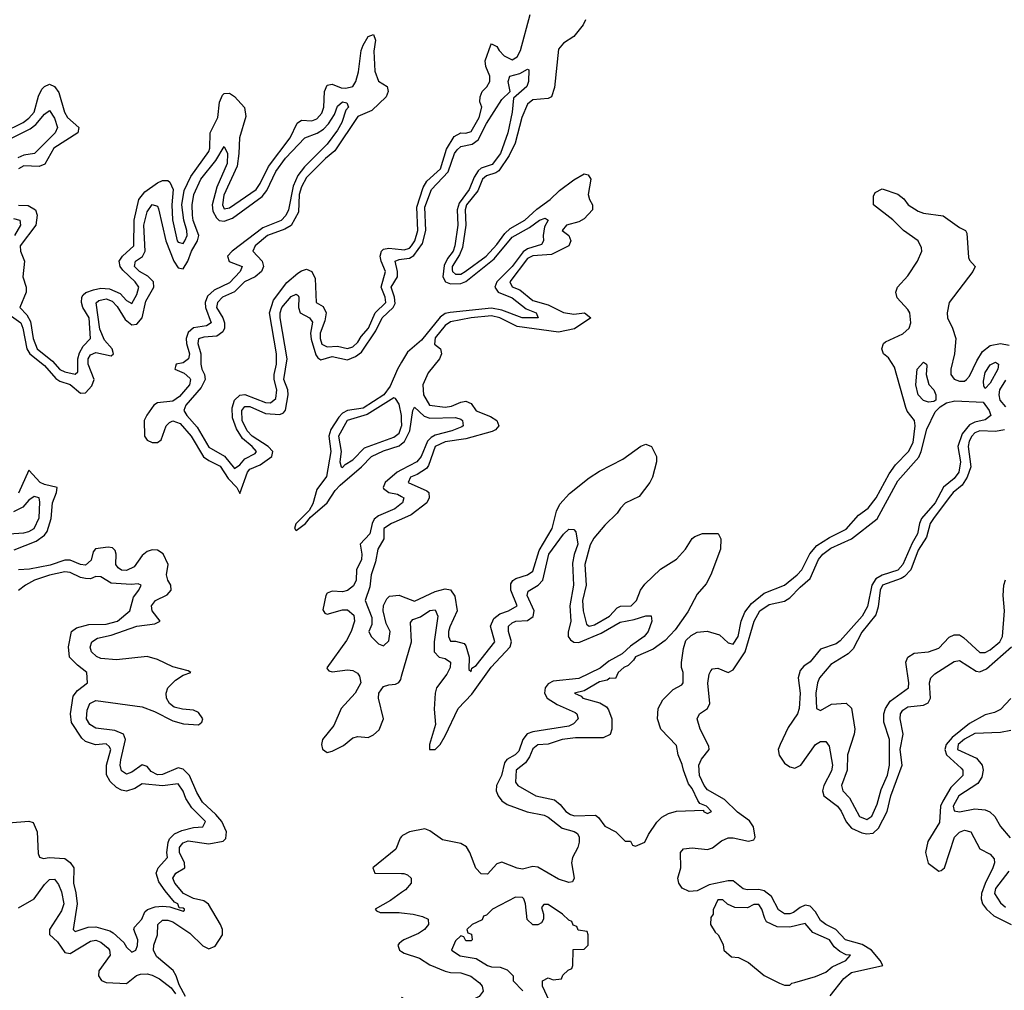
# Model space of a CAD drawing. Header units: inches. Extents: x 2710684 to 2828758, y 857022 to 965663.
# Tile 262 of 316: x 2778514 to 2782345, y 881934 to 885710. Entities that reach past the tile are written whole.
import ezdxf

# ---------------------------------------------------------------- set-up
doc = ezdxf.new("R2010")
doc.units = ezdxf.units.IN
doc.header["$MEASUREMENT"] = 0
doc.layers.add('C7878', color=7, linetype='Continuous')
doc.layers.add('C7888', color=7, linetype='Continuous')

msp = doc.modelspace()

# ---------------------------------------------------------------- linework, layer by layer
at = {"layer": 'C7878', "color": 4}
for points, elevation in [([(2778510, 884988.9), (2778547.5, 884987.5), (2778574.9, 884970), (2778582, 884950), (2778576.4, 884910), (2778516.4, 884830), (2778517.1, 884810), (2778532.4, 884770), (2778526, 884710), (2778538.9, 884670), (2778538.9, 884650), (2778514.9, 884590), (2778541.4, 884561.4), (2778556.2, 884536.2), (2778566.2, 884470), (2778581.7, 884430), (2778641.1, 884381.1), (2778670, 884348.9), (2778690, 884339.5), (2778729.3, 884330.7), (2778739.6, 884340.4), (2778739.7, 884390), (2778746.2, 884413.8), (2778760.5, 884439.5), (2778789.5, 884470), (2778784.2, 884550), (2778759.7, 884590), (2778754.3, 884610), (2778755.6, 884630), (2778760.7, 884639.3), (2778771.1, 884648.9), (2778800.9, 884659.1), (2778830, 884665.3), (2778863.4, 884663.4), (2778904.7, 884644.7), (2778930, 884617.3), (2778950, 884606), (2778970, 884641), (2778977, 884670), (2778963.7, 884690), (2778914.9, 884734.9), (2778905.1, 884750), (2778901.6, 884770), (2778913.6, 884790), (2778958, 884830), (2778959.8, 884930), (2778978, 885010), (2779000.3, 885039.7), (2779050, 885075.5), (2779070, 885084.9), (2779090, 885084), (2779098, 885078), (2779110.7, 885050), (2779105.7, 884990), (2779108.9, 884931.1), (2779127.2, 884850), (2779130, 884844), (2779150, 884839.1), (2779156.9, 884850), (2779165.6, 884870), (2779164.2, 884890), (2779153.1, 884930), (2779145.1, 884990), (2779154.5, 885045.5), (2779180, 885100), (2779250, 885197.3), (2779254.2, 885210), (2779254.7, 885270), (2779284.7, 885330), (2779291.5, 885388.5), (2779303.6, 885416.4), (2779310, 885422.8), (2779330, 885424), (2779350, 885410.7), (2779388.3, 885368.3), (2779394, 885334), (2779369.1, 885250), (2779367.2, 885190), (2779359.7, 885140.3), (2779307.6, 885027.6), (2779303.1, 884990), (2779310, 884974), (2779330, 884977.6), (2779433.7, 885050), (2779450, 885072.7), (2779481.6, 885138.4), (2779566.3, 885250), (2779593.1, 885306.9), (2779610, 885319.1), (2779650, 885316.4), (2779670, 885324.9), (2779690, 885346), (2779696.9, 885370), (2779699.6, 885430), (2779710, 885454.8), (2779730, 885459.1), (2779765.2, 885445.2), (2779783.4, 885443.4), (2779810, 885450.6), (2779822.4, 885470), (2779832.4, 885507.6), (2779842.4, 885590), (2779850, 885611.3), (2779870, 885644.7), (2779890, 885652), (2779898.8, 885630), (2779892.3, 885587.7), (2779895.3, 885510), (2779910, 885470.7), (2779944, 885450), (2779948, 885430), (2779939.3, 885410), (2779883.6, 885356.4), (2779830, 885333.3), (2779740.2, 885199.8), (2779704.2, 885170), (2779630, 885095.4), (2779610, 885059.5), (2779601.2, 885030), (2779598.5, 884961.5), (2779570.3, 884909.7), (2779545.6, 884894.4), (2779478, 884870), (2779430.4, 884830), (2779420.5, 884810), (2779458, 884770), (2779462.4, 884750), (2779454.9, 884730), (2779430.3, 884709.7), (2779388.5, 884690), (2779349.3, 884650.7), (2779303, 884630), (2779283.7, 884610), (2779280.3, 884590), (2779304.6, 884550), (2779310.4, 884530), (2779310.4, 884510), (2779304.6, 884495.4), (2779281.1, 884478.9), (2779230, 884475.1), (2779210, 884468), (2779207.2, 884450), (2779218.7, 884410), (2779218.4, 884370), (2779222.4, 884350), (2779233, 884330), (2779235.5, 884310), (2779220.5, 884279.5), (2779160.5, 884210), (2779153, 884190), (2779164.4, 884170), (2779204.2, 884124.2), (2779250, 884046.7), (2779311.3, 884011.3), (2779350, 883963.8), (2779370, 883978), (2779390, 884001.3), (2779430, 884022), (2779435.6, 884030), (2779418.4, 884050), (2779380.7, 884080.7), (2779357.8, 884117.8), (2779341.4, 884161.4), (2779340.3, 884199.7), (2779349.7, 884230.3), (2779371, 884249), (2779390, 884252.2), (2779470, 884220.3), (2779490, 884219.3), (2779510, 884236), (2779514, 884270), (2779504.2, 884310), (2779504.2, 884330), (2779513.5, 884370), (2779513.5, 884410), (2779486, 884570), (2779501.8, 884618.2), (2779553.1, 884686.9), (2779596.6, 884723.4), (2779610, 884733.4), (2779630, 884739.1), (2779650, 884730.7), (2779663.1, 884703.1), (2779667.3, 884610), (2779694.2, 884594.2), (2779706.4, 884570), (2779701.2, 884538.8), (2779683.2, 884490), (2779683.2, 884470), (2779690, 884448.2), (2779710, 884437.6), (2779750, 884440.3), (2779790, 884430.4), (2779810, 884437), (2779830, 884454.9), (2779842.5, 884477.5), (2779870.8, 884510), (2779897.3, 884570), (2779938, 884610), (2779936.4, 884630), (2779919.8, 884670), (2779936.9, 884730), (2779919.8, 884770), (2779916.9, 884790), (2779922, 884810), (2779930, 884817.1), (2779950, 884821.7), (2780000, 884816.3)], 8), ([(2778368, 885232), (2778527, 885310), (2778550, 885326.3), (2778570, 885350.7), (2778586.9, 885413.1), (2778599.7, 885440.3), (2778610, 885450.7), (2778630, 885459.1), (2778650, 885450.7), (2778666.4, 885426.4), (2778687.9, 885350), (2778699.5, 885330), (2778744, 885290), (2778740.7, 885270), (2778647, 885210), (2778611.5, 885148.5), (2778590, 885138.9), (2778530, 885141.1), (2778510, 885129.7)], 8), ([(2778463.6, 884570), (2778518.2, 884530), (2778526.7, 884510), (2778541.8, 884430), (2778553.2, 884410), (2778610, 884364.2), (2778654.4, 884314.4), (2778670, 884303.8), (2778710.8, 884290.8), (2778750, 884257.4), (2778770, 884258.9), (2778794.6, 884285.4), (2778803.5, 884310), (2778780.7, 884370), (2778780.8, 884390), (2778790, 884406.7), (2778810, 884415.5), (2778870, 884402.6), (2778878.7, 884410), (2778873.7, 884430), (2778843.7, 884463.7), (2778825.6, 884505.6), (2778811.2, 884608.8), (2778822.2, 884617.8), (2778850, 884623.9), (2778874.3, 884614.3), (2778893.7, 884593.7), (2778923.9, 884543.9), (2778950, 884522.8), (2778970, 884526), (2778990.5, 884549.5), (2779005.3, 884614.7), (2779036.1, 884670), (2779034.8, 884690), (2779012.5, 884712.5), (2778979.6, 884730), (2778960.4, 884750), (2778964.2, 884770), (2778991.4, 884788.6), (2779002.4, 884810), (2778996.8, 884910), (2779010, 884962), (2779030, 884990.4), (2779050, 884984), (2779054.3, 884974.3), (2779082.2, 884850), (2779113.8, 884770), (2779130, 884744.2), (2779150, 884741.1), (2779168.5, 884770), (2779182, 884810), (2779205.6, 884850), (2779210.8, 884870), (2779189.3, 884929.3), (2779186, 884950), (2779184.5, 884990), (2779191.6, 885030), (2779218.8, 885090), (2779277.2, 885162.8), (2779310, 885216), (2779323, 885190), (2779320.8, 885150), (2779281.2, 885058.8), (2779262.3, 884990), (2779265.5, 884965.5), (2779279.2, 884939.2), (2779290, 884929.2), (2779310, 884926.5), (2779341.6, 884938.4), (2779457.4, 885022.6), (2779474.9, 885045.1), (2779510, 885119.5), (2779548.2, 885171.8), (2779623.6, 885250), (2779671.7, 885268.3), (2779695.5, 885284.5), (2779715.8, 885304.2), (2779738.9, 885341.1), (2779750, 885373.4), (2779769.8, 885390.2), (2779786.4, 885386.4), (2779793, 885370), (2779782.6, 885357.4), (2779766.7, 885310), (2779750, 885279.6), (2779710, 885225.4), (2779622.5, 885137.5), (2779596.7, 885103.3), (2779577.6, 885062.4), (2779559.3, 884970), (2779550, 884948.3), (2779530.7, 884929.3), (2779460.1, 884899.9), (2779340.3, 884810), (2779322.3, 884790), (2779329.3, 884769.3), (2779379.1, 884750), (2779372.4, 884730), (2779330, 884686.4), (2779270, 884657.2), (2779245, 884635), (2779235.6, 884610), (2779237.1, 884590), (2779258.7, 884530), (2779240.8, 884519.2), (2779190, 884511.8), (2779170, 884492.8), (2779162.3, 884470), (2779162.9, 884450), (2779175, 884410), (2779170.2, 884390), (2779150, 884375.4), (2779122.8, 884370), (2779119.8, 884360.2), (2779117.3, 884350), (2779154.5, 884334.5), (2779175.6, 884315.6), (2779178.9, 884310), (2779174.9, 884290), (2779135.4, 884244.6), (2779110, 884225.6), (2779050, 884219.3), (2779036.5, 884210), (2779008.3, 884171.7), (2778998.9, 884150), (2778999.6, 884090), (2779010, 884074.4), (2779030, 884064.4), (2779050, 884064.4), (2779064.5, 884075.5), (2779083.9, 884130), (2779096.6, 884143.4), (2779110, 884149.1), (2779138.4, 884138.4), (2779181.6, 884090), (2779229.5, 884009.5), (2779250, 883994.4), (2779293.6, 883973.6), (2779325.1, 883925.1), (2779359.1, 883890), (2779370, 883866), (2779399.8, 883950), (2779410, 883961.7), (2779450, 883978.2), (2779494.7, 884010), (2779498.9, 884030), (2779480.4, 884050), (2779418, 884090), (2779398.5, 884110), (2779380.2, 884150), (2779378.7, 884190), (2779390, 884204.6), (2779410, 884205), (2779470, 884178.5), (2779526, 884174), (2779539.8, 884180.2), (2779548.6, 884191.4), (2779558.9, 884250), (2779557.4, 884270), (2779542.3, 884310), (2779554.4, 884390), (2779527.2, 884550), (2779527.1, 884570), (2779533.5, 884590), (2779570, 884633.7), (2779590, 884642), (2779597, 884637), (2779600.5, 884630), (2779598.5, 884590), (2779604.9, 884570), (2779642, 884550), (2779653, 884533), (2779645.8, 884490), (2779647.4, 884467.4), (2779666.5, 884406.5), (2779674.1, 884394.1), (2779686.1, 884386.1), (2779730, 884399.3), (2779790, 884387.3), (2779820.5, 884399.5), (2779843.6, 884416.4), (2779900.2, 884499.8), (2779923.7, 884550), (2779967.7, 884590), (2779974.5, 884605.5), (2779972.4, 884630), (2779959.8, 884670), (2779983.5, 884710), (2779983.8, 884730), (2779974.5, 884770), (2779990, 884776.9), (2780000, 884778.3)], 4), ([(2778390, 885203.5), (2778554.2, 885285.8), (2778577.4, 885302.6), (2778610, 885342.4), (2778630, 885357.3), (2778650, 885327.3), (2778661.1, 885290), (2778652, 885270), (2778571, 885189), (2778530, 885183.5), (2778507.4, 885172.6)], 4), ([(2778490, 884936.9), (2778514.9, 884930), (2778517.4, 884910), (2778493.8, 884870)], 4), ([(2780000, 884377.1), (2779984.2, 884350), (2779955.4, 884284.6), (2779930.2, 884250), (2779850, 884198.4), (2779790, 884189.8), (2779770, 884179.8), (2779756, 884164), (2779725, 884115), (2779716.8, 884090), (2779724.7, 884030), (2779707.4, 883932.6), (2779670, 883882.4), (2779654.1, 883825.9), (2779640, 883800), (2779588.5, 883748.5), (2779583.8, 883730), (2779590, 883723), (2779626.6, 883750), (2779645.6, 883774.4), (2779709.7, 883830), (2779742, 883878), (2779761.4, 883898.6), (2779843.5, 883970), (2779882.6, 884010), (2779930, 884032.7), (2779990, 884052.1), (2780000, 884060)], 4), ([(2780000, 884154.7), (2779999.8, 884170), (2779990, 884214), (2779975.6, 884235.6), (2779970, 884238.4), (2779866.2, 884173.8), (2779787.7, 884150), (2779754.4, 884090), (2779764.9, 884030), (2779759.1, 883990), (2779764.7, 883970), (2779770, 883968.2), (2779780.5, 883979.5), (2779810, 883997.1), (2779856, 884044), (2779970, 884085.3), (2779990, 884101.6), (2780000, 884128.9)], 8), ([(2778493.1, 883646.9), (2778578.6, 883681.4), (2778610, 883704), (2778620.7, 883719.3), (2778636.5, 883770), (2778641.2, 883830), (2778657.4, 883870), (2778659.3, 883890), (2778610, 883901.4), (2778593.6, 883910), (2778550, 883958), (2778510, 883868)], 4), ([(2780000, 883959), (2779982.6, 883950), (2779936.5, 883910), (2779927.6, 883890), (2779930, 883885.5), (2779950, 883870.3), (2779983.9, 883863.9), (2780000, 883854.7)], 4), ([(2778433.2, 883706.8), (2778530, 883714), (2778550, 883719.1), (2778570, 883730.8), (2778590, 883772), (2778593, 883833), (2778589.2, 883849.2), (2778570, 883855.1), (2778550, 883841.2), (2778526.3, 883813.7), (2778490, 883795.1)], 8), ([(2780000, 883827.5), (2779973.6, 883806.4), (2779910, 883779.8), (2779893.4, 883766.6), (2779884.9, 883750), (2779875.8, 883710), (2779838.3, 883670), (2779845.8, 883630), (2779843.6, 883610), (2779823.9, 883570), (2779822.8, 883530), (2779812.2, 883507.8), (2779790, 883489.7), (2779770, 883483.9), (2779730, 883487.1), (2779710, 883478.7), (2779704.7, 883470), (2779693.5, 883413.5), (2779701.4, 883401.4), (2779710, 883397.4), (2779770, 883414.4), (2779790, 883413.6), (2779813.8, 883393.8), (2779816.2, 883370), (2779803.2, 883330), (2779785.2, 883294.8), (2779708.5, 883188.5), (2779710, 883184.7), (2779716.3, 883176.3), (2779730, 883172.7), (2779790, 883180.8), (2779810, 883178.3), (2779828.1, 883168.1), (2779836.5, 883156.5), (2779840.8, 883130), (2779819.6, 883090), (2779764.4, 883030), (2779736.3, 882963.7), (2779692.7, 882910), (2779688.2, 882890), (2779691.7, 882871.7), (2779710, 882859.6), (2779730, 882863.6), (2779773.6, 882886.4), (2779810, 882915.8), (2779830, 882921.3), (2779870, 882917.6), (2779890, 882927.2), (2779912.3, 882947.7), (2779929.7, 882990), (2779909.8, 883069.8), (2779911, 883090), (2779930, 883115.3), (2779950, 883122.4), (2779975.5, 883124.5), (2779988.6, 883131.4), (2779996.5, 883143.5), (2780000, 883155.7)], 4), ([(2780000, 883767.1), (2779961, 883750), (2779931, 883730), (2779930.8, 883690), (2779907.3, 883650), (2779898.8, 883601.2), (2779882, 883550), (2779876.3, 883503.7), (2779858, 883450), (2779883.6, 883383.6), (2779883.6, 883356.4), (2779872, 883330), (2779882, 883310), (2779910, 883282), (2779930, 883274), (2779950, 883294), (2779955.3, 883330), (2779940.4, 883360.4), (2779928, 883410), (2779929, 883431), (2779942.7, 883457.3), (2779953.2, 883466.8), (2779990, 883471), (2780000, 883467.1)], 8), ([(2779159.7, 881910), (2779134.5, 881954.5), (2779123.1, 881990), (2779111.2, 882011.2), (2779045.7, 882065.7), (2779034, 882090), (2779035.6, 882110), (2779049.8, 882150), (2779051.3, 882190), (2779070, 882206), (2779090, 882206.9), (2779110, 882200.7), (2779175.7, 882155.7), (2779226.2, 882106.2), (2779250, 882095.6), (2779274.8, 882105.2), (2779303.5, 882150), (2779303.1, 882170), (2779295.1, 882190), (2779248.3, 882268.3), (2779230, 882281.4), (2779190, 882290.7), (2779151.1, 882310), (2779118, 882350), (2779109.8, 882370), (2779120.9, 882390), (2779156.3, 882410), (2779154.8, 882430), (2779135.8, 882470), (2779136.1, 882490), (2779141.6, 882498.4), (2779150, 882507.6), (2779170, 882514.7), (2779250, 882503.5), (2779306.2, 882513.8), (2779315.5, 882524.5), (2779318.2, 882550), (2779300.3, 882590), (2779277.6, 882617.6), (2779225.3, 882665.3), (2779202.8, 882702.8), (2779175.1, 882770), (2779150, 882794), (2779130, 882799.3), (2779070, 882773.5), (2779050, 882771.8), (2779025.3, 882785.3), (2779010, 882804.2), (2778990, 882811.3), (2778950, 882782.6), (2778930, 882774.7), (2778910, 882787.3), (2778905.3, 882810), (2778907, 882830), (2778925.3, 882910), (2778917.4, 882930), (2778884.1, 882944.1), (2778810, 882953.7), (2778787.4, 882967.4), (2778774, 882990), (2778776.3, 883023.7), (2778786.3, 883050), (2778810, 883060.9), (2778990, 883037.2), (2779038.9, 883018.9), (2779110, 882982.8), (2779151, 882970), (2779210, 882966), (2779222.8, 882977.2), (2779226, 882990), (2779210, 883015), (2779190, 883023.1), (2779147, 883027), (2779115.6, 883035.5), (2779096.9, 883050), (2779085.6, 883070), (2779083.8, 883090), (2779090.9, 883110), (2779120, 883140), (2779150, 883159.3), (2779179.3, 883170), (2779170, 883177), (2779110, 883191.9), (2779050, 883221.4), (2779010, 883231.9), (2778890, 883219.3), (2778830, 883225.3), (2778813, 883233), (2778793.6, 883250), (2778788.3, 883268.3), (2778794.5, 883290), (2778816.8, 883303.2), (2778870, 883315.4), (2778970, 883350.2), (2779040.1, 883359.9), (2779060.9, 883370), (2779029.8, 883409.8), (2779027.1, 883430), (2779042.4, 883450), (2779088, 883472), (2779103.5, 883490), (2779101.4, 883510), (2779089.8, 883530), (2779085.6, 883550), (2779091.6, 883590), (2779072, 883632), (2779050, 883646.3), (2779030, 883647.3), (2779010, 883640.7), (2778990, 883625.4), (2778958.9, 883581.1), (2778930, 883567), (2778910, 883568.7), (2778897.4, 883577.4), (2778888.3, 883590), (2778889.8, 883630), (2778885.3, 883645.3), (2778875, 883655), (2778857.8, 883657.8), (2778808.4, 883651.6), (2778800.4, 883639.6), (2778792.4, 883607.6), (2778770, 883587.7), (2778750, 883589.8), (2778710, 883607.1), (2778690, 883607), (2778632.7, 883587.3), (2778551.9, 883571.9), (2778510, 883569.7)], 4), ([(2778470, 882584.7), (2778550, 882591.3), (2778566, 882586), (2778582, 882550), (2778586, 882466), (2778591.6, 882451.6), (2778606.4, 882446.4), (2778629, 882451), (2778690, 882446.8), (2778710.7, 882430.7), (2778724, 882410), (2778723, 882350), (2778733, 882313), (2778738, 882270), (2778722, 882170), (2778730, 882162), (2778780.9, 882179.1), (2778810, 882180.7), (2778864.5, 882164.5), (2778878, 882158), (2778919.8, 882119.8), (2778930, 882102), (2778950, 882082), (2778966, 882090), (2778972.5, 882107.5), (2778973.2, 882130), (2778958, 882170), (2778960.4, 882179.6), (2778988.7, 882210), (2779001.2, 882238.8), (2779011.6, 882248.4), (2779041.2, 882258.8), (2779070, 882260.5), (2779098, 882258), (2779150, 882242), (2779154.6, 882245.4), (2779155.3, 882250), (2779150, 882252.7), (2779134.6, 882254.6), (2779128.7, 882270), (2779116.6, 882276.6), (2779080.5, 882320.5), (2779055.9, 882355.9), (2779045.2, 882390), (2779053.2, 882410), (2779089.2, 882450), (2779086.6, 882470), (2779091.2, 882508.8), (2779097.2, 882522.8), (2779116.9, 882543.1), (2779144.5, 882555.5), (2779190, 882567.7), (2779226, 882570), (2779237.2, 882590), (2779183.6, 882643.6), (2779160.5, 882680.5), (2779150, 882708.7), (2779130, 882737.2), (2779070, 882729.3), (2778990, 882737.2), (2778961.4, 882718.6), (2778930, 882709), (2778910, 882712.3), (2778890, 882722.7), (2778865.8, 882745.8), (2778851.5, 882771.5), (2778851.5, 882810), (2778869, 882870), (2778862, 882882), (2778850, 882892.3), (2778809.3, 882889.3), (2778770, 882901.2), (2778755.3, 882915.3), (2778715.3, 882975.3), (2778712, 883010), (2778722, 883078), (2778739.5, 883100.5), (2778778, 883130), (2778775.3, 883170), (2778738.6, 883198.6), (2778708, 883230), (2778704, 883270), (2778715.3, 883330), (2778735.5, 883344.5), (2778783.3, 883356.7), (2778850, 883358), (2778894, 883370), (2778942, 883410), (2778957.2, 883462.8), (2778978, 883490), (2778986, 883510), (2778975.3, 883515.3), (2778947.3, 883512.7), (2778870, 883517.2), (2778830, 883542), (2778810, 883544), (2778790, 883535.1), (2778770, 883536.2), (2778750, 883539.5), (2778710, 883559.6), (2778690, 883561.6), (2778630, 883549.5), (2778571.3, 883530), (2778536, 883510), (2778510, 883488.7)], 8), ([(2780000, 882532.4), (2779994.5, 882525.5), (2779977.6, 882482.4), (2779888.2, 882410), (2779896, 882390), (2780000, 882388.2)], 4), ([(2778510, 882255.2), (2778570.6, 882289.4), (2778610, 882344.9), (2778630, 882364.9), (2778650, 882366), (2778665.1, 882345.1), (2778676.8, 882316.8), (2778685.4, 882270), (2778676.8, 882243.2), (2778630.3, 882170), (2778630.3, 882150.3), (2778661.7, 882121.7), (2778690, 882081.1), (2778710, 882076.5), (2778790, 882125.4), (2778810, 882128.3), (2778830, 882121.6), (2778858, 882098), (2778863.6, 882090), (2778866, 882070), (2778821.3, 882010), (2778820.2, 881990), (2778832.3, 881972.3), (2778850, 881963.6), (2778930, 881959.6), (2778969, 881991), (2778983.4, 881996.6), (2779010, 881997.8), (2779030, 881992.6), (2779057.8, 881977.8), (2779103.4, 881943.4), (2779120.3, 881920.3)], 4), ([(2780000, 882314.5), (2779956.8, 882283.2), (2779897.3, 882250), (2779902.8, 882242.8), (2779916.3, 882236.3), (2779990, 882236.2), (2780000, 882235.1)], 4), ([(2780000, 882123.8), (2779990, 882116.3), (2779985.2, 882110), (2779992, 882090), (2780000, 882084.7)], 4)]:
    msp.add_lwpolyline(points, dxfattribs=dict(at, elevation=elevation))
at = {"layer": 'C7888', "color": 4}
for points, elevation in [([(2780000, 884816.3), (2780010, 884815.2), (2780030, 884821.5), (2780038.5, 884830), (2780051.6, 884850), (2780062.8, 884890), (2780059.4, 884980.6), (2780083.4, 885056.6), (2780098.6, 885081.4), (2780151.8, 885130), (2780174.2, 885205.8), (2780203.8, 885256.2), (2780230, 885270.4), (2780250, 885268.9), (2780270, 885274.4), (2780302.3, 885330), (2780312.3, 885370), (2780304, 885390), (2780306, 885410), (2780313.2, 885430), (2780331.4, 885448.6), (2780343.7, 885470), (2780343.7, 885490), (2780327.3, 885527.3), (2780325.1, 885550), (2780347.2, 885612.8), (2780350, 885616), (2780370, 885606), (2780379.1, 885590), (2780399.3, 885570), (2780430, 885554.4), (2780450, 885566), (2780462.6, 885590), (2780500.7, 885730)], 8), ([(2780716, 885710), (2780706, 885690), (2780670, 885644), (2780630, 885619.3), (2780610, 885595.3), (2780594.4, 885445.6), (2780582.8, 885410), (2780570, 885402.9), (2780510, 885398.5), (2780490, 885381.6), (2780468.1, 885330), (2780441.3, 885230), (2780418.3, 885181.7), (2780377.6, 885122.4), (2780366, 885114), (2780330, 885102.7), (2780314.6, 885090), (2780296.3, 885043.7), (2780252.7, 884990), (2780247, 884970), (2780250.2, 884910), (2780236.2, 884823.8), (2780224.8, 884795.2), (2780196.9, 884750), (2780197.2, 884737.2), (2780198, 884730), (2780210, 884720.3), (2780230, 884720.2), (2780247.6, 884730), (2780328.4, 884790), (2780370, 884834.9), (2780401.4, 884878.6), (2780422.1, 884897.9), (2780478.9, 884930), (2780526.6, 884973.4), (2780578.4, 885010), (2780614.7, 885045.3), (2780670, 885087.3), (2780710, 885110.7), (2780726, 885106), (2780736, 885090), (2780725.5, 885030), (2780730.8, 885010), (2780742.8, 884990), (2780742.8, 884970), (2780710, 884935.1), (2780690, 884923.7), (2780642, 884910), (2780624.7, 884890), (2780651, 884870), (2780658.8, 884850), (2780651, 884830), (2780583.7, 884796.3), (2780510, 884790.7), (2780490, 884781), (2780421.1, 884690), (2780430.3, 884670.3), (2780459.3, 884659.3), (2780510, 884617.8), (2780570, 884600.3), (2780630, 884570.3), (2780670, 884564.9), (2780712, 884570), (2780736, 884550), (2780672.9, 884507.1), (2780610, 884494), (2780450, 884516.1), (2780382, 884550), (2780350, 884557.3), (2780270, 884549.7), (2780190, 884534.7), (2780170, 884519.6), (2780130, 884471.8), (2780127.7, 884447.7), (2780151.3, 884430), (2780154.8, 884410), (2780147.3, 884390), (2780103.4, 884336.6), (2780083.1, 884290), (2780085.2, 884250), (2780108.4, 884210), (2780170, 884202.8), (2780193.7, 884206.3), (2780230, 884222.4), (2780250, 884226), (2780270, 884217.3), (2780290, 884188.4), (2780345.7, 884165.7), (2780370.4, 884150.4), (2780378.8, 884130), (2780365.5, 884114.5), (2780352.4, 884107.6), (2780250, 884079.7), (2780170, 884067.8), (2780130.5, 884050), (2780104.9, 883975.1), (2780096.5, 883963.5), (2780059.9, 883940.1), (2780034.8, 883930), (2780026, 883910), (2780097.5, 883877.5), (2780106, 883870), (2780106.8, 883850), (2780098, 883830), (2780036.7, 883783.3), (2780000, 883767.1)], 8), ([(2780000, 884778.3), (2780030, 884782.3), (2780048, 884792), (2780080.9, 884839.1), (2780094, 884890), (2780090, 884981), (2780115.8, 885050), (2780181.6, 885118.4), (2780206, 885190), (2780216.1, 885203.9), (2780230, 885216.5), (2780274, 885226), (2780297.7, 885242.3), (2780330, 885306.7), (2780390, 885399.1), (2780422, 885430), (2780415.1, 885470), (2780421.2, 885490), (2780459.7, 885500.3), (2780490, 885518), (2780494.4, 885514.4), (2780493, 885470), (2780486.8, 885450), (2780435.3, 885404.7), (2780430.3, 885350.3), (2780413, 885270), (2780384.9, 885190), (2780352.8, 885147.2), (2780310, 885132), (2780297.6, 885122.4), (2780282.2, 885097.8), (2780262.6, 885050), (2780223.3, 884996.7), (2780216.6, 884970), (2780218.6, 884910), (2780207.6, 884830), (2780200.2, 884810), (2780178.8, 884781.2), (2780165.9, 884754.1), (2780160.2, 884710), (2780170.2, 884690.2), (2780190, 884682.9), (2780230, 884684.1), (2780250, 884691.1), (2780359.9, 884780.1), (2780430, 884863.9), (2780497.9, 884902.1), (2780536, 884930), (2780558, 884938), (2780570.5, 884930.5), (2780555.9, 884904.1), (2780550.3, 884870.3), (2780552.2, 884850), (2780544.2, 884835.8), (2780490, 884818.9), (2780473.3, 884806.7), (2780430.5, 884749.5), (2780370.2, 884690), (2780362.7, 884670), (2780375.8, 884650), (2780430, 884627.8), (2780484.9, 884585), (2780522.8, 884570), (2780531, 884550), (2780469, 884550), (2780390, 884580.2), (2780350, 884587.1), (2780188.6, 884571.4), (2780170, 884567.1), (2780150, 884553.3), (2780076.8, 884463.2), (2780023.2, 884416.8), (2780000, 884377.1)], 4), ([(2780000, 883467.1), (2780050, 883447.7), (2780130, 883485.5), (2780170, 883496), (2780190, 883491.3), (2780207.1, 883467.1), (2780216, 883410), (2780187.3, 883347.3), (2780182, 883330), (2780182.8, 883310), (2780190, 883292), (2780210, 883292), (2780243.6, 883283.6), (2780250, 883274), (2780262.8, 883230), (2780262, 883182), (2780270, 883174), (2780273.2, 883186.8), (2780290, 883198), (2780362, 883290), (2780346, 883350), (2780359.3, 883380.7), (2780381.5, 883398.5), (2780415.3, 883410), (2780449, 883430), (2780425.2, 883490), (2780425.2, 883514.8), (2780432.3, 883527.7), (2780443.7, 883536.3), (2780490, 883550.7), (2780510, 883564), (2780535.2, 883644.8), (2780586, 883730), (2780602.7, 883797.3), (2780615.1, 883824.9), (2780653.1, 883866.9), (2780730, 883927.3), (2780770, 883954), (2780860.2, 883999.8), (2780930, 884051.3), (2780950, 884058), (2780972, 884050), (2780991, 884010), (2780991, 883990), (2780976, 883930), (2780966, 883910), (2780924.5, 883855.5), (2780870, 883829), (2780851, 883810), (2780838.8, 883790), (2780790, 883744), (2780747.7, 883692.3), (2780733.5, 883666.5), (2780713, 883590), (2780717.6, 883510), (2780703.1, 883450), (2780705.7, 883410), (2780718.8, 883358.8), (2780730, 883350.8), (2780750, 883355.5), (2780809.3, 883390), (2780838, 883422), (2780851.6, 883428.4), (2780892.7, 883430), (2780913.6, 883450), (2780929.6, 883490.4), (2780946, 883514), (2781007.6, 883572.4), (2781070, 883611), (2781104, 883650), (2781130, 883692), (2781140.2, 883699.8), (2781171.1, 883711.1), (2781231, 883711), (2781242, 883690), (2781241, 883650), (2781202.8, 883550), (2781184.5, 883515.5), (2781150, 883475.3), (2781113.2, 883406.8), (2781064, 883336), (2781024.9, 883295.1), (2780978.8, 883261.2), (2780910, 883231.5), (2780902.4, 883217.6), (2780882, 883198), (2780864.7, 883190), (2780842, 883170), (2780832.7, 883147.3), (2780810, 883148), (2780799.1, 883140.9), (2780770, 883134.5), (2780710, 883099), (2780672, 883090), (2780698, 883078), (2780704.7, 883070), (2780771.6, 883051.6), (2780796.9, 883036.9), (2780805.4, 883025.4), (2780818, 882990), (2780818, 882950), (2780811.1, 882928.9), (2780783.6, 882916.4), (2780676.6, 882916.6), (2780624.7, 882910), (2780570, 882891.6), (2780530, 882889.3), (2780510, 882872.7), (2780498, 882842), (2780481.3, 882818.7), (2780445.5, 882790), (2780443.5, 882743.5), (2780452, 882730), (2780522, 882690), (2780594.4, 882674.4), (2780616.7, 882656.7), (2780638.8, 882630), (2780657.5, 882617.5), (2780673, 882613), (2780754.8, 882614.8), (2780766.4, 882606.4), (2780790, 882572), (2780834, 882550), (2780870, 882514), (2780890, 882514), (2780898, 882498), (2780910, 882494), (2780946, 882510), (2780960.2, 882539.8), (2780992.7, 882587.3), (2781012.7, 882607.3), (2781038, 882622), (2781070, 882631.3), (2781174, 882634), (2781174, 882630), (2781190, 882622), (2781206, 882630), (2781186, 882650), (2781160.2, 882660.2), (2781152.1, 882672.1), (2781130, 882719), (2781116.6, 882736.6), (2781096, 882790), (2781092.1, 882812.1), (2781075.3, 882850), (2781070, 882886), (2781008, 882950), (2780995.3, 882990), (2780998, 883030), (2781016.4, 883063.6), (2781056.4, 883103.6), (2781090, 883122), (2781095.3, 883130), (2781095.3, 883170), (2781088.7, 883190), (2781088.9, 883208.9), (2781096, 883264), (2781105.6, 883294.4), (2781126, 883314), (2781150, 883326.8), (2781189.3, 883330.7), (2781236.4, 883316.4), (2781270, 883286), (2781290, 883280.7), (2781309.3, 883310), (2781321.6, 883370), (2781335.6, 883404.4), (2781360.8, 883439.2), (2781410, 883478.4), (2781489.2, 883510), (2781539.5, 883550), (2781556.9, 883570), (2781587.6, 883632.4), (2781615.9, 883664.1), (2781664.4, 883695.6), (2781730, 883727.4), (2781778, 883782), (2781814.5, 883810), (2781846, 883850), (2781896.6, 883943.4), (2781922, 883978), (2781971.6, 884030), (2781990, 884064.7), (2781998, 884130), (2781995.6, 884150), (2781967.1, 884187.1), (2781961.3, 884201.3), (2781917.7, 884357.7), (2781894.2, 884394.2), (2781875.3, 884410), (2781868.7, 884430), (2781875.3, 884450), (2781883.2, 884456.8), (2781950, 884487.7), (2781974, 884510), (2781980.5, 884530), (2781976.9, 884570), (2781970, 884582.7), (2781927.5, 884627.5), (2781922.7, 884650), (2781929.2, 884670), (2781970, 884714), (2782007.3, 884770), (2782023.6, 884810), (2782022.9, 884822.9), (2782009.3, 884850), (2781952.7, 884890), (2781911.5, 884931.5), (2781835.3, 884990), (2781836.4, 885023.6), (2781842, 885038), (2781870, 885052), (2781930, 885031.3), (2781953.4, 885013.4), (2781971, 884990), (2782010, 884964.9), (2782030, 884957.3), (2782106.8, 884946.8), (2782170, 884902), (2782194, 884890), (2782199.6, 884879.6), (2782205.4, 884785.4), (2782210, 884774), (2782232, 884750), (2782222, 884730), (2782130.6, 884610), (2782122.4, 884570), (2782124.4, 884550), (2782143.8, 884510), (2782156.3, 884470), (2782150.7, 884410), (2782136.3, 884350), (2782137.3, 884330), (2782150, 884311), (2782170, 884304), (2782190, 884304), (2782197.2, 884310), (2782210, 884322.8), (2782237.4, 884382.6), (2782260.5, 884419.5), (2782290, 884442), (2782330, 884450.8), (2782363.4, 884443.4)], 8), ([(2782350, 884308), (2782326, 884270), (2782323.6, 884250), (2782327.6, 884230), (2782350, 884204.4)], 8), ([(2781667.8, 881912.2), (2781720, 881980), (2781750, 882003.2), (2781872.7, 882030), (2781862, 882050), (2781828.5, 882090), (2781791.8, 882111.8), (2781726.6, 882130), (2781689.9, 882169.9), (2781649.9, 882189.9), (2781630, 882205.7), (2781610, 882238.9), (2781590, 882260.9), (2781570, 882265.3), (2781550, 882256.4), (2781524, 882236), (2781510, 882230.8), (2781490, 882230.9), (2781466.5, 882246.5), (2781438.8, 882298.8), (2781410, 882321.2), (2781390, 882326.2), (2781344.1, 882324.1), (2781329, 882329), (2781290, 882359.7), (2781270, 882360.3), (2781195.9, 882344.1), (2781150, 882320.4), (2781118.2, 882318.2), (2781091.1, 882331.1), (2781078, 882350), (2781075.1, 882370), (2781086.6, 882410), (2781085.2, 882470), (2781096, 882484), (2781130, 882488.7), (2781190, 882481.3), (2781210, 882487.9), (2781244.1, 882515.9), (2781270, 882527.1), (2781290, 882527.3), (2781350, 882513.8), (2781370, 882519.3), (2781376, 882530), (2781368.7, 882570), (2781353.5, 882593.5), (2781306.9, 882626.8), (2781255.9, 882675.9), (2781190, 882713.5), (2781176.8, 882730), (2781158.4, 882770), (2781156.8, 882810), (2781167.3, 882832.7), (2781196.3, 882870), (2781195.8, 882884.2), (2781162, 882950), (2781149.6, 882990), (2781159.3, 883010), (2781189.7, 883030.4), (2781198.7, 883050), (2781191.2, 883128.8), (2781196.6, 883163.4), (2781203.3, 883176.7), (2781210, 883184), (2781230, 883187.7), (2781270, 883170.4), (2781290, 883180.5), (2781336.8, 883250), (2781372, 883370), (2781394, 883410), (2781430, 883434.7), (2781490, 883447.9), (2781510, 883460.9), (2781550, 883502.3), (2781590, 883535.3), (2781622, 883610), (2781638.3, 883630), (2781670, 883654.4), (2781750, 883690.2), (2781850, 883768.4), (2781930, 883915.8), (2782011.9, 884008.1), (2782021.6, 884030), (2782043.5, 884116.5), (2782075.3, 884184.7), (2782095.6, 884204.4), (2782120.5, 884219.5), (2782152.3, 884227.7), (2782262, 884222), (2782286.4, 884190), (2782292.7, 884170), (2782270, 884153.3), (2782230, 884144.1), (2782210, 884134.2), (2782181.3, 884098.7), (2782163.5, 884050), (2782175, 883990), (2782167.6, 883950), (2782150, 883925.4), (2782108.8, 883891.2), (2782075.9, 883830), (2782022.7, 883770), (2782014.2, 883750), (2782007.2, 883710), (2781986.4, 883673.6), (2781950.1, 883589.9), (2781930, 883568), (2781870, 883549), (2781845.3, 883534.7), (2781829.3, 883510), (2781812.8, 883427.1), (2781791.4, 883390), (2781706.5, 883293.5), (2781690, 883281.1), (2781630, 883260.7), (2781590, 883211.5), (2781564.7, 883195.3), (2781550, 883178.4), (2781542.8, 883150), (2781550.2, 883090), (2781547.1, 883030), (2781540.8, 883010), (2781504, 882956), (2781472.4, 882890), (2781464.9, 882870), (2781468.6, 882848.6), (2781490, 882818), (2781510, 882803.6), (2781530, 882797.8), (2781553.5, 882810), (2781610, 882890.4), (2781630, 882901.6), (2781650, 882902), (2781663.7, 882883.7), (2781676.1, 882810), (2781672, 882788), (2781642.6, 882730), (2781637.2, 882710), (2781643.2, 882690), (2781695.6, 882650), (2781710.1, 882630.1), (2781729.4, 882589.4), (2781750, 882564.4), (2781790, 882546.7), (2781810, 882542.3), (2781834.9, 882545.1), (2781855.6, 882564.4), (2781888.9, 882630), (2781903.5, 882690), (2781947, 882810), (2781939.4, 882870), (2781950.8, 882930), (2781939.8, 882990), (2781941.1, 883010), (2781950, 883023.8), (2781970, 883036.9), (2782030, 883043.2), (2782048.5, 883051.6), (2782057.7, 883070), (2782053.6, 883130), (2782059.3, 883150), (2782075.1, 883164.9), (2782150, 883213), (2782170, 883217.1), (2782235.6, 883175.6), (2782250, 883173.1), (2782276.1, 883183.9), (2782373.3, 883270)], 4), ([(2780000, 884060), (2780011.1, 884068.9), (2780032.5, 884110), (2780043.6, 884190), (2780050, 884202.8), (2780087.6, 884167.6), (2780110, 884159.7), (2780210, 884161.7), (2780230, 884156.4), (2780237.1, 884150), (2780239.1, 884130), (2780233.6, 884126.4), (2780194.8, 884110), (2780130, 884093.8), (2780115.2, 884084.8), (2780101.2, 884070), (2780075.6, 884010), (2780059.6, 883990), (2780000, 883959)], 4), ([(2780000, 884128.9), (2780000.4, 884130), (2780000, 884154.7)], 8), ([(2782345.8, 884114.2), (2782310, 884108.2), (2782250, 884110.8), (2782230, 884102), (2782218, 884090), (2782208, 884070), (2782204.4, 884050), (2782214, 883970), (2782200.8, 883930), (2782181.3, 883898.7), (2782145.3, 883870), (2782130, 883851.6), (2782069.1, 883770), (2782056.9, 883750), (2782042.7, 883697.3), (2782010, 883646.6), (2781980.9, 883570), (2781956.7, 883543.3), (2781943.8, 883536.2), (2781870.4, 883510), (2781862, 883490), (2781854.3, 883425.7), (2781845.1, 883394.9), (2781790, 883326.6), (2781757.4, 883262.6), (2781737.7, 883242.3), (2781670, 883201.2), (2781626, 883150), (2781618, 883130), (2781611.3, 883090), (2781614, 883030), (2781630, 883022), (2781672.9, 883047.1), (2781730, 883051.3), (2781750.8, 883030.8), (2781762.8, 882950), (2781761, 882930), (2781734.8, 882850), (2781734, 882790), (2781711, 882730), (2781716, 882710), (2781742, 882682), (2781781, 882610), (2781810, 882598.8), (2781830, 882611.3), (2781850, 882658), (2781865.4, 882714.6), (2781890, 882771.3), (2781897.6, 882810), (2781897.6, 882910), (2781876.6, 882976.6), (2781876.2, 883010), (2781882, 883030), (2781900.7, 883059.3), (2781972.3, 883110), (2781973.6, 883130), (2781962, 883210), (2781969.5, 883230.5), (2781994.5, 883245.5), (2782050, 883250.6), (2782090, 883264.9), (2782130, 883307.3), (2782150, 883317.3), (2782170, 883317.3), (2782186.6, 883306.6), (2782250, 883248.2), (2782270, 883248.4), (2782290, 883258.4), (2782327.3, 883290), (2782338, 883310), (2782345.6, 883410), (2782340.7, 883470), (2782342.9, 883510), (2782349.7, 883530.3)], 8), ([(2780000, 883854.7), (2780008.2, 883850), (2780003.1, 883830), (2780000, 883827.5)], 4), ([(2780000, 883155.7), (2780038.4, 883290), (2780034.7, 883365.3), (2780044.2, 883375.8), (2780073.4, 883386.6), (2780110, 883411.6), (2780130, 883413.7), (2780141.1, 883390), (2780126.5, 883290), (2780127.1, 883250), (2780146, 883230), (2780170, 883224.6), (2780190.3, 883210), (2780189.1, 883190), (2780175.7, 883164.3), (2780135.2, 883110), (2780131.1, 883090), (2780127.2, 883027.2), (2780131.5, 882968.5), (2780109, 882890), (2780108.7, 882870), (2780130, 882870.5), (2780150, 882890.4), (2780170, 882923.8), (2780220.4, 883030), (2780273.6, 883086.4), (2780348.6, 883191.4), (2780422, 883270), (2780427.7, 883290), (2780416.1, 883330), (2780416, 883350), (2780430, 883364), (2780443.7, 883370), (2780490, 883372.6), (2780512.1, 883387.9), (2780515.8, 883410), (2780488.5, 883470), (2780492.8, 883487.2), (2780530.6, 883509.4), (2780549.8, 883530), (2780572.3, 883630), (2780630, 883708), (2780650, 883727.7), (2780670, 883726.8), (2780677.3, 883717.3), (2780685.7, 883670), (2780671.1, 883628.9), (2780664.9, 883595), (2780669.1, 883510), (2780654.4, 883430), (2780658, 883370), (2780647.7, 883327.7), (2780647.6, 883310), (2780657.2, 883297.2), (2780670, 883288), (2780690, 883287.2), (2780776.7, 883323.3), (2780850, 883365.8), (2780904.1, 883375.9), (2780950.7, 883390.7), (2780970.7, 883390.7), (2780973, 883370), (2780959.5, 883330), (2780943.1, 883310), (2780890, 883272.2), (2780857.6, 883242.4), (2780805.8, 883214.2), (2780773, 883187), (2780690, 883146.5), (2780590, 883136.5), (2780570, 883126.3), (2780558.5, 883110), (2780556.1, 883090), (2780566, 883070), (2780605.4, 883045.4), (2780675, 883015), (2780681.6, 883010), (2780686.4, 882990), (2780668.2, 882970), (2780650, 882960.9), (2780510, 882939.8), (2780487.8, 882932.2), (2780471.5, 882910), (2780455.9, 882864.1), (2780442, 882850), (2780408.8, 882831.2), (2780400.8, 882819.2), (2780389.1, 882770), (2780369.1, 882730), (2780368, 882710), (2780375.2, 882690), (2780390, 882670.3), (2780410, 882656.9), (2780488.6, 882628.6), (2780554.6, 882614.6), (2780570, 882607.4), (2780624.9, 882564.9), (2780671.4, 882551.4), (2780683.7, 882543.7), (2780690.4, 882530), (2780690.4, 882510), (2780685.7, 882490), (2780664.6, 882450), (2780660.3, 882430), (2780670.8, 882370), (2780664.7, 882355.3), (2780650, 882353.2), (2780610, 882365.6), (2780530, 882412.8), (2780510, 882414.8), (2780470, 882405.6), (2780450, 882408.7), (2780390, 882432.8), (2780370, 882425.7), (2780333.8, 882386.2), (2780310, 882386.9), (2780289.1, 882409.1), (2780265.3, 882470), (2780251.8, 882491.8), (2780230, 882504.5), (2780159.3, 882519.3), (2780110, 882554.2), (2780090, 882562.4), (2780030, 882549.8), (2780003.4, 882536.6), (2780000, 882532.4)], 4), ([(2782370, 883069), (2782330, 883026), (2782306, 883014), (2782270, 883006), (2782208.8, 882971.2), (2782142.2, 882917.8), (2782118.4, 882890), (2782113.7, 882870), (2782120.2, 882850), (2782177.6, 882797.6), (2782183.1, 882790), (2782183.1, 882770), (2782136.7, 882723.3), (2782105.2, 882670), (2782095.9, 882650), (2782093.1, 882586.9), (2782047.5, 882512.5), (2782038.2, 882470), (2782048.5, 882428.5), (2782090, 882397), (2782099.5, 882400.5), (2782112.1, 882410), (2782150.8, 882529.2), (2782170, 882548.4), (2782190, 882556.4), (2782214.8, 882550), (2782250, 882484), (2782290, 882464), (2782305.5, 882445.5), (2782306.4, 882430), (2782300.3, 882410), (2782270, 882349.6), (2782256.5, 882310), (2782254.4, 882290), (2782260.2, 882270), (2782274.9, 882250), (2782303.9, 882223.9), (2782371.8, 882190)], 4), ([(2782370, 882944.5), (2782330, 882936.2), (2782230, 882932.8), (2782190, 882911.1), (2782164.9, 882890), (2782163, 882870), (2782237.2, 882837.2), (2782259.3, 882810), (2782263.1, 882790), (2782257.4, 882762.6), (2782241.4, 882738.6), (2782168.4, 882690), (2782146.4, 882650), (2782150, 882632), (2782170, 882628), (2782230, 882639.3), (2782270, 882635.5), (2782288.5, 882628.5), (2782307.3, 882610), (2782330, 882570.8), (2782367.2, 882527.2)], 8), ([(2780000, 882388.2), (2780008.1, 882388.1), (2780023, 882383), (2780037.6, 882370), (2780036.5, 882350), (2780014.8, 882325.2), (2780000, 882314.5)], 4), ([(2782362.3, 882397.7), (2782310.6, 882330), (2782306.4, 882310), (2782330, 882274), (2782350, 882257.3)], 8), ([(2780574.6, 881894.6), (2780548, 881950), (2780548, 881970), (2780570, 881982), (2780590, 881974), (2780622, 881978), (2780627.3, 881992.7), (2780647.3, 882012.7), (2780662, 882018), (2780666, 882030), (2780667.3, 882092.7), (2780710, 882094), (2780726, 882110), (2780726, 882150), (2780722, 882162), (2780687.3, 882167.3), (2780682, 882182), (2780667.3, 882187.3), (2780662, 882202), (2780650, 882206), (2780626, 882230), (2780570, 882268), (2780552.7, 882267.3), (2780544.7, 882255.3), (2780552, 882230), (2780552, 882210), (2780543.6, 882196.4), (2780530, 882188), (2780510, 882188.7), (2780489, 882209), (2780482, 882270), (2780475.3, 882290), (2780470, 882295.3), (2780443.6, 882296.4), (2780354, 882250), (2780330, 882226), (2780318, 882222), (2780312.7, 882207.3), (2780274, 882190), (2780254, 882170), (2780258, 882158), (2780271.6, 882151.6), (2780274, 882130), (2780270, 882126), (2780250, 882126), (2780242, 882142), (2780230, 882146), (2780210, 882126), (2780194, 882090), (2780227.5, 882067.5), (2780290, 882058), (2780334, 882030), (2780350, 882024.7), (2780383.6, 882023.6), (2780410, 882014), (2780434, 881990), (2780434, 881970), (2780471.6, 881931.6)], 8), ([(2780000, 882235.1), (2780044.7, 882230), (2780081.3, 882221.3), (2780103, 882210), (2780104.9, 882190), (2780088.7, 882170), (2780065.5, 882154.5), (2780008.2, 882130), (2780000, 882123.8)], 4), ([(2780000, 882084.7), (2780010, 882078), (2780070, 882058.6), (2780110, 882032.4), (2780170, 882007.9), (2780190, 882002.8), (2780230, 882002.2), (2780269.3, 881989.3), (2780303.4, 881963.4), (2780313.7, 881950), (2780317, 881930), (2780301.6, 881910), (2780270, 881893.5), (2780193.9, 881886.1), (2780150, 881878.2), (2780130.5, 881870), (2780108.3, 881831.7), (2780090, 881815.4), (2780070, 881820.4), (2780050, 881837.4), (2780010, 881899.7), (2780000, 881905.4)], 4)]:
    msp.add_lwpolyline(points, dxfattribs=dict(at, elevation=elevation))
for points, elevation in [([(2782050, 884222), (2782030, 884229), (2782009.4, 884250.6), (2782000.9, 884290), (2782006, 884350), (2782030, 884378), (2782042, 884370), (2782043.6, 884363.6), (2782041, 884330), (2782050.7, 884290.7), (2782070.8, 884270), (2782078, 884250), (2782078, 884230), (2782070, 884224)], 4), ([(2782270, 884275.3), (2782264.5, 884284.5), (2782263.6, 884303.6), (2782270, 884337.3), (2782290, 884367.7), (2782310, 884378), (2782322.8, 884370), (2782319.3, 884350), (2782290, 884296)], 4), ([(2781250, 882286), (2781230, 882286), (2781212.7, 882247.3), (2781212, 882230), (2781203.6, 882216.4), (2781202, 882190), (2781219.6, 882159.6), (2781232, 882150), (2781251.6, 882111.6), (2781254, 882090), (2781283.6, 882063.6), (2781310, 882062), (2781350, 882042), (2781410, 881992), (2781470, 881962), (2781490, 881954), (2781510, 881954), (2781518, 881962), (2781530, 881964.7), (2781610, 881987.3), (2781650, 882004), (2781675.5, 882024.5), (2781728, 882050), (2781746, 882070), (2781730, 882072.3), (2781704.8, 882084.8), (2781682.7, 882102.7), (2781665.2, 882130), (2781599.3, 882159.3), (2781570, 882194), (2781510, 882179.5), (2781460.9, 882180.9), (2781420.2, 882200.2), (2781412.5, 882212.5), (2781402, 882250), (2781390, 882268), (2781370, 882268), (2781345.4, 882254.6), (2781296.4, 882256.4), (2781268.4, 882268.4)], 8)]:
    msp.add_lwpolyline(points, close=True, dxfattribs=dict(at, elevation=elevation))

doc.saveas('drawing.dxf')
